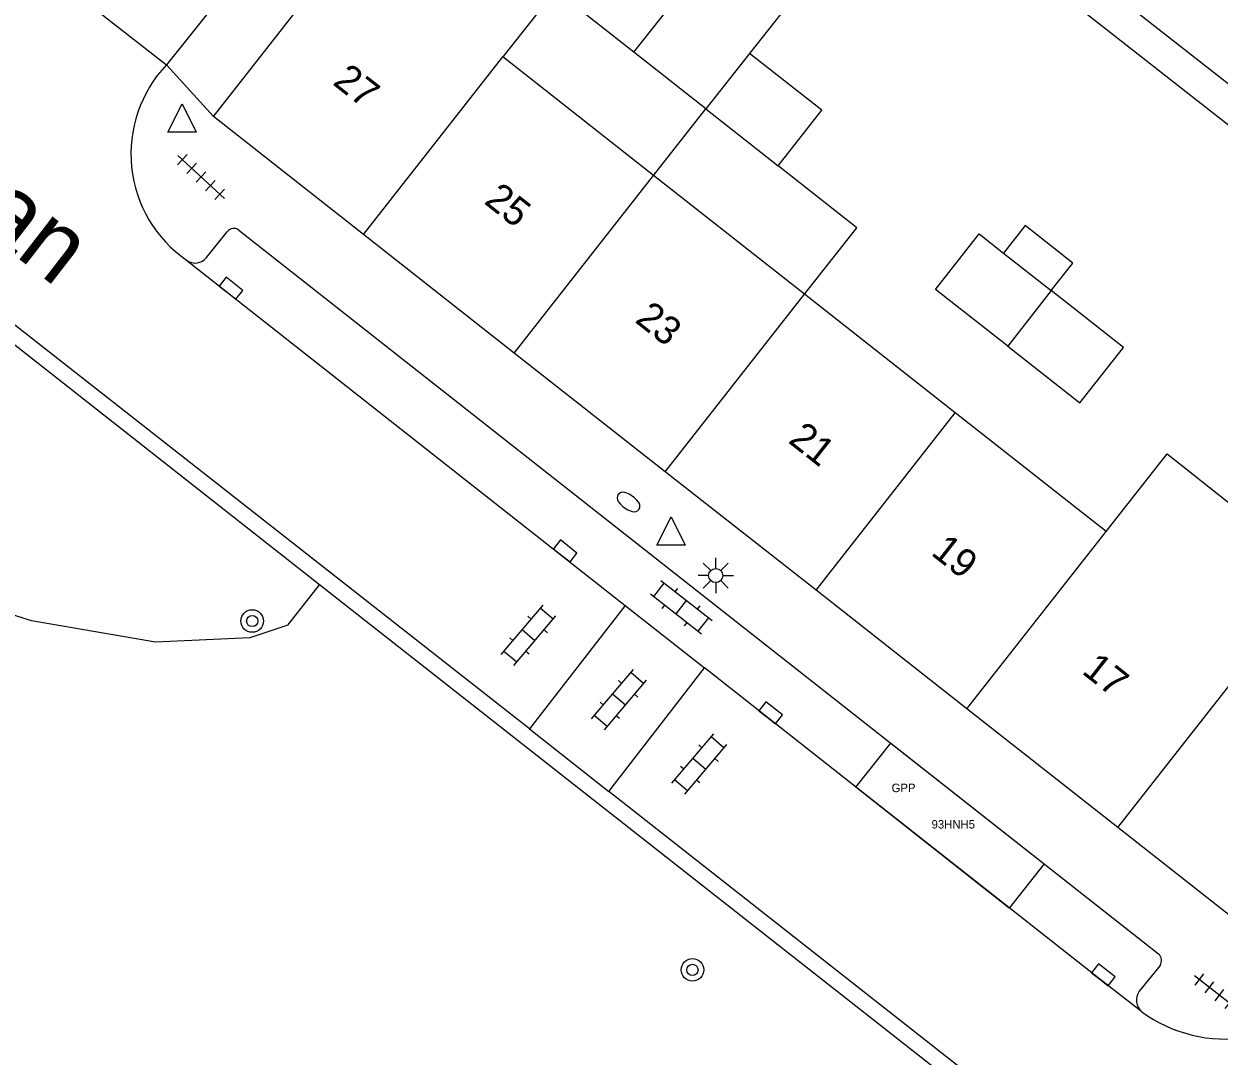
# Model space of a CAD drawing. Extents: x 131000 to 133013, y 393000 to 396501.
# Drawn here: x 131715.68 to 131758.02, y 395902.82 to 395939.37 of the extents above; entities that cross this region are included whole.
import ezdxf

# ---------------------------------------------------------------- set-up
doc = ezdxf.new("R2010")
doc.units = 0
for name, color, linetype in [('bp-anno-kenteken', 7, 'Continuous'), ('bp-grn-parkeervak', 7, 'Continuous'), ('gg-afsc-erfafscheiding', 7, 'Continuous'), ('gg-anno-huisnummerreeks BGT', 7, 'Continuous'), ('gg-anno-openbare ruimte label', 7, 'Continuous'), ('gg-bbg-gedigitaliseerde bebouwing', 7, 'Continuous'), ('gg-bbg-gedigitaliseerde bijgebouw', 7, 'Continuous'), ('gg-bbg-hoofdgebouw', 7, 'Continuous'), ('gg-bbg-luifel en loopbrug', 7, 'Continuous'), ('gg-bbg-tussenscheiding', 7, 'Continuous'), ('gg-knt-verharding', 7, 'Continuous'), ('gg-knt-verharding nz', 7, 'Continuous'), ('gt-grn-groengrens', 7, 'Continuous'), ('gt-grn-weggrens', 7, 'Continuous'), ('gt-symb-boom', 7, 'Continuous'), ('gt-symb-brandkraan', 7, 'Continuous'), ('gt-symb-klinker verharding', 7, 'Continuous'), ('gt-symb-kolk', 7, 'Continuous'), ('gt-symb-lichtmast', 7, 'Continuous'), ('gt-symb-tegel verharding', 7, 'Continuous'), ('gt-symb-waterafsluiter', 7, 'Continuous'), ('kenmerkpunt gehandicapten parkeerplaats', 7, 'Continuous')]:
    doc.layers.add(name, color=color, linetype=linetype)

# ---------------------------------------------------------------- blocks, each defined once
blk = doc.blocks.new('gt0-TEG1')
at = {"layer": 'gt-symb-tegel verharding'}
for p, q in [((-1.125, 0), (1.125, 0)), ((-0.9, -0.25), (-0.9, 0.25)), ((-0.45, -0.25), (-0.45, 0.25)), ((0, -0.25), (0, 0.25)), ((0.45, -0.25), (0.45, 0.25)), ((0.9, -0.25), (0.9, 0.25))]:
    blk.add_line(p, q, dxfattribs=at)
blk = doc.blocks.new('gt0-WAFSL')
at = {"layer": 'gt-symb-waterafsluiter'}
for p, q in [((-0.5, -0.333), (0, 0.667)), ((0, 0.667), (0.5, -0.333)), ((0.5, -0.333), (-0.5, -0.333))]:
    blk.add_line(p, q, dxfattribs=at)
blk = doc.blocks.new('gt0-LMAST')
at = {"layer": 'gt-symb-lichtmast'}
for p, q in [((-0.182, 0.173), (-0.447, 0.438)), ((-0.005, 0.246), (-0.005, 0.621)), ((0.172, 0.173), (0.437, 0.438)), ((-0.255, -0.004), (-0.63, -0.004)), ((-0.182, -0.181), (-0.447, -0.446)), ((-0.005, -0.254), (-0.005, -0.629)), ((0.437, -0.446), (0.172, -0.181)), ((0.245, -0.004), (0.62, -0.004))]:
    blk.add_line(p, q, dxfattribs=at)
blk.add_circle((-0.005, -0.004), 0.25, dxfattribs=at)
blk = doc.blocks.new('gt0-KOLK')
at = {"layer": 'gt-symb-kolk'}
blk.add_lwpolyline([(0, 0), (0.375, 0), (0.375, 0.4), (-0.375, 0.4), (-0.375, 0), (0, 0)], dxfattribs=at)
blk = doc.blocks.new('gt0-KL1')
at = {"layer": 'gt-symb-klinker verharding'}
for p, q in [((-0.5, 0.3), (-0.5, 0.45)), ((0.5, 0.3), (0.5, 0.45)), ((-1.15, 0.3), (1.15, 0.3)), ((-1, -0.3), (-1, 0.3)), ((0, -0.3), (0, 0.3)), ((1, -0.3), (1, 0.3)), ((-1.15, -0.3), (1.15, -0.3)), ((-0.5, -0.45), (-0.5, -0.3)), ((0.5, -0.45), (0.5, -0.3))]:
    blk.add_line(p, q, dxfattribs=at)
blk = doc.blocks.new('gt0-BOOM')
at = {"layer": 'gt-symb-boom'}
for radius in [0.4, 0.2]:
    blk.add_circle((0, 0), radius, dxfattribs=at)
blk = doc.blocks.new('gt0-BR')
at = {"layer": 'gt-symb-brandkraan'}
for centre, radius, start, end in [((-0.244, 0), 0.206, 107.5669, 252.4331), ((0.599, -2.664), 3, 106.892, 107.5669), ((0, -0.691), 0.938, 73.108, 106.892), ((-0.599, -2.664), 3, 72.4331, 73.108), ((0.244, 0), 0.206, 287.567, 72.4331), ((0.599, 2.664), 3, 252.4331, 253.108), ((0, 0.691), 0.938, 253.108, 286.8921), ((-0.599, 2.664), 3, 286.8921, 287.567)]:
    blk.add_arc(centre, radius, start, end, dxfattribs=at)

msp = doc.modelspace()

# ---------------------------------------------------------------- linework, layer by layer
at = {"layer": 'bp-grn-parkeervak'}
msp.add_lwpolyline([(131745.156, 395912.339), (131746.39, 395913.906), (131751.823, 395909.632), (131750.587, 395908.063), (131745.156, 395912.339)], dxfattribs=at)
at = {"layer": 'gg-afsc-erfafscheiding'}
msp.add_line((131746.633, 395944.98), (131767.33, 395928.753), dxfattribs=at)
msp.add_lwpolyline([(131758.05, 395945.031), (131754.384, 395940.364), (131763.982, 395932.843)], dxfattribs=at)
at = {"layer": 'gg-bbg-gedigitaliseerde bebouwing'}
msp.add_line((131734.502, 395940.557), (131732.642, 395938.197), dxfattribs=at)
msp.add_lwpolyline([(131754.02, 395921.396), (131756.184, 395924.141), (131758.852, 395922.038)], dxfattribs=at)
at = {"layer": 'gg-bbg-gedigitaliseerde bijgebouw'}
for p, q in [((131743.041, 395940.423), (131741.385, 395938.322)), ((131739.841, 395936.356), (131737.285, 395938.364)), ((131739.841, 395936.356), (131742.396, 395934.349)), ((131750.38, 395931.256), (131752.075, 395929.924))]:
    msp.add_line(p, q, dxfattribs=at)
for points in [[(131737.285, 395938.364), (131738.83, 395940.33), (131739.037, 395940.167)], [(131742.396, 395934.349), (131743.941, 395936.315), (131741.385, 395938.322)], [(131750.53, 395927.958), (131747.975, 395929.966), (131749.519, 395931.932), (131750.38, 395931.256)], [(131750.53, 395927.958), (131753.086, 395925.95), (131754.63, 395927.916), (131752.075, 395929.924)]]:
    msp.add_lwpolyline(points, dxfattribs=at)
at = {"layer": 'gg-bbg-hoofdgebouw'}
for p, q in [((131722.39, 395936.09), (131727.32, 395942.38)), ((131737.987, 395933.997), (131732.642, 395938.197)), ((131727.706, 395931.913), (131722.39, 395936.09)), ((131743.331, 395929.796), (131737.987, 395933.997)), ((131733.051, 395927.713), (131727.706, 395931.913)), ((131748.675, 395925.597), (131743.331, 395929.796)), ((131738.396, 395923.514), (131733.051, 395927.713)), ((131754.02, 395921.396), (131748.675, 395925.597)), ((131743.74, 395919.315), (131738.396, 395923.514)), ((131749.086, 395915.115), (131743.74, 395919.315)), ((131754.43, 395910.915), (131749.086, 395915.115)), ((131759.77, 395906.72), (131754.43, 395910.915))]:
    msp.add_line(p, q, dxfattribs=at)
at = {"layer": 'gg-bbg-luifel en loopbrug'}
for p, q in [((131737.285, 395938.364), (131734.502, 395940.557)), ((131737.987, 395933.997), (131739.841, 395936.356))]:
    msp.add_line(p, q, dxfattribs=at)
for points in [[(131743.331, 395929.796), (131745.186, 395932.15), (131742.396, 395934.349)], [(131752.075, 395929.924), (131752.838, 395930.892), (131751.145, 395932.227), (131750.38, 395931.256)]]:
    msp.add_lwpolyline(points, dxfattribs=at)
at = {"layer": 'gg-bbg-tussenscheiding'}
for p, q in [((131727.706, 395931.913), (131732.642, 395938.197)), ((131741.385, 395938.322), (131739.841, 395936.356)), ((131733.051, 395927.713), (131737.987, 395933.997)), ((131738.396, 395923.514), (131743.331, 395929.796)), ((131752.075, 395929.924), (131750.53, 395927.958)), ((131743.74, 395919.315), (131748.675, 395925.597)), ((131749.086, 395915.115), (131754.02, 395921.396)), ((131754.43, 395910.915), (131759.364, 395917.196))]:
    msp.add_line(p, q, dxfattribs=at)
at = {"layer": 'gg-knt-verharding'}
for p, q in [((131733.587, 395914.406), (131679.507, 395956.816)), ((131726.151, 395919.511), (131700.207, 395939.887)), ((131722.522, 395940.165), (131720.727, 395937.916)), ((131722.152, 395931.103), (131722.883, 395932.007)), ((131723.294, 395932.071), (131755.877, 395906.444)), ((131736.975, 395918.782), (131733.587, 395914.406)), ((131736.975, 395918.782), (131739.787, 395916.567)), ((131736.402, 395912.194), (131739.787, 395916.567)), ((131733.587, 395914.406), (131736.402, 395912.194)), ((131802.215, 395860.482), (131736.402, 395912.194)), ((131755.929, 395906.035), (131755.192, 395905.116))]:
    msp.add_line(p, q, dxfattribs=at)
msp.add_lwpolyline([(131749.936, 395894.797), (131752.86, 395898.535), (131726.151, 395919.511)], dxfattribs=at)
for centre, radius, start, end in [((131724.052, 395934.766), 4.581, 136.5498, 235.2275), ((131723.121, 395931.83), 0.297, 54.3548, 143.347), ((131721.745, 395931.414), 0.512, 233.4157, 322.574), ((131755.657, 395906.208), 0.322, 327.4538, 47.0375), ((131758.243, 395908.44), 5.016, 233.8155, 324.0116), ((131755.636, 395904.803), 0.543, 144.8385, 229.3142)]:
    msp.add_arc(centre, radius, start, end, dxfattribs=at)
at = {"layer": 'gg-knt-verharding nz'}
msp.add_line((131721.44, 395931.003), (131736.975, 395918.782), dxfattribs=at)
msp.add_lwpolyline([(131755.282, 395904.391), (131753.79, 395905.541), (131739.787, 395916.567)], dxfattribs=at)
at = {"layer": 'gt-grn-groengrens'}
msp.add_line((131725.027, 395918.08), (131726.151, 395919.511), dxfattribs=at)
msp.add_lwpolyline([(131725.027, 395918.08), (131723.676, 395917.63), (131720.335, 395917.48), (131715.945, 395918.228), (131711.905, 395919.525), (131708.239, 395922.259), (131701.955, 395927.149), (131698.663, 395930.043), (131698.264, 395932.139), (131698.214, 395934.883), (131698.713, 395937.179), (131699.082, 395938.454)], dxfattribs=at)
at = {"layer": 'gt-grn-weggrens'}
for p, q in [((131716.058, 395941.579), (131720.727, 395937.916)), ((131720.727, 395937.916), (131722.39, 395936.09))]:
    msp.add_line(p, q, dxfattribs=at)

# ---------------------------------------------------------------- block references
at = {"layer": 'gt-symb-boom'}
for p in [(131723.766, 395918.227), (131739.362, 395905.875)]:
    msp.add_blockref('gt0-BOOM', p, dxfattribs=at)
at = {"layer": 'gt-symb-brandkraan', "rotation": -35.42041658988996}
msp.add_blockref('gt0-BR', (131737.099, 395922.44), dxfattribs=at)
at = {"layer": 'gt-symb-klinker verharding'}
for p, rotation in [((131738.964, 395918.719), -37.9705016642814), ((131733.555, 395917.722), 49.703103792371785), ((131736.757, 395915.445), 49.70310379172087), ((131739.604, 395913.167), 49.70310379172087)]:
    msp.add_blockref('gt0-KL1', p, dxfattribs=dict(at, rotation=rotation))
at = {"layer": 'gt-symb-kolk'}
for p, rotation in [((131722.891, 395929.853), -38.411514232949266), ((131734.73, 395920.551), -38.15949269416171), ((131742.006, 395914.819), -38.23382517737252), ((131753.79, 395905.541), -38.21615232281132)]:
    msp.add_blockref('gt0-KOLK', p, dxfattribs=dict(at, rotation=rotation))
at = {"layer": 'gt-symb-lichtmast'}
msp.add_blockref('gt0-LMAST', (131740.191, 395919.84), dxfattribs=at)
at = {"layer": 'gt-symb-tegel verharding'}
for p, rotation in [((131721.954, 395933.949), -42.85190842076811), ((131758.038, 395904.982), -37.97050166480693)]:
    msp.add_blockref('gt0-TEG1', p, dxfattribs=dict(at, rotation=rotation))
at = {"layer": 'gt-symb-waterafsluiter'}
for p in [(131721.28, 395935.867), (131738.603, 395921.247)]:
    msp.add_blockref('gt0-WAFSL', p, dxfattribs=at)

# ---------------------------------------------------------------- texts
at = {"layer": 'bp-anno-kenteken'}
msp.add_text('93HNH5', height=0.3, dxfattribs=at).set_placement((131747.833, 395910.88))
at = {"layer": 'gg-anno-huisnummerreeks BGT'}
for s, p in [('27', (131726.583, 395937.247)), ('25', (131731.945, 395933.034)), ('23', (131737.289, 395928.834)), ('21', (131742.718, 395924.569)), ('19', (131747.778, 395920.593)), ('17', (131753.121, 395916.395))]:
    msp.add_text(s, height=1, rotation=321.8, dxfattribs=at).set_placement(p)
at = {"layer": 'gg-anno-openbare ruimte label'}
msp.add_text('Baron van Lamsweerdelaan', height=2.5, rotation=322.2, dxfattribs=at).set_placement((131683.912, 395955.547))
at = {"layer": 'kenmerkpunt gehandicapten parkeerplaats'}
msp.add_text('GPP', height=0.3, dxfattribs=at).set_placement((131746.417, 395912.169))

doc.saveas('drawing.dxf')
